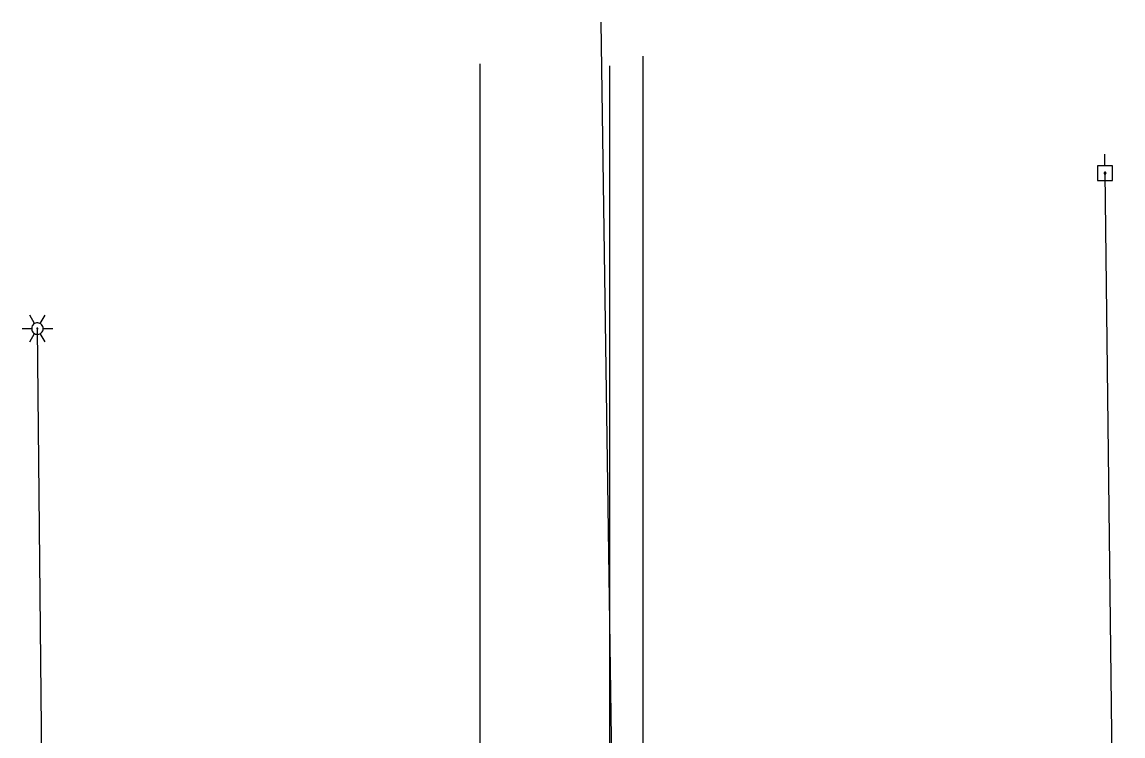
# Model space of a CAD drawing. Extents: x 596028 to 606371, y 330010 to 403088.
# Drawn here: x 603213.6 to 603486.7, y 387919.8 to 388096.9 of the extents above; entities that cross this region are included whole.
import ezdxf

# ---------------------------------------------------------------- set-up
doc = ezdxf.new("R2010")
doc.units = 0
for name, color, linetype in [('E_LTG', 7, 'Continuous'), ('E_UTL_EPowerPole', 7, 'Continuous'), ('E_UTL_Overhead', 7, 'Continuous'), ('E_UTL_T_UG', 7, 'Continuous'), ('E_UTL_TV_UG', 7, 'Continuous')]:
    doc.layers.add(name, color=color, linetype=linetype)

msp = doc.modelspace()

# ---------------------------------------------------------------- linework, layer by layer
at = {"layer": 'E_LTG'}
for points in [[(603216.73, 388022.08), (603215.54, 388024.14)], [(603218.88, 388020.84), (603218.85, 388021.11), (603218.77, 388021.37), (603218.65, 388021.61), (603218.48, 388021.83), (603218.28, 388022.01), (603218.04, 388022.14), (603217.79, 388022.23), (603217.52, 388022.27), (603217.24, 388022.26), (603216.98, 388022.19), (603216.73, 388022.08), (603216.51, 388021.92), (603216.32, 388021.73), (603216.18, 388021.5), (603216.08, 388021.24), (603216.03, 388020.98), (603216.03, 388020.71), (603216.08, 388020.44), (603216.18, 388020.19), (603216.32, 388019.96), (603216.51, 388019.76), (603216.73, 388019.6), (603216.98, 388019.49), (603217.24, 388019.43), (603217.52, 388019.41), (603217.79, 388019.45), (603218.04, 388019.54), (603218.28, 388019.68), (603218.48, 388019.86), (603218.65, 388020.07), (603218.77, 388020.31), (603218.85, 388020.57), (603218.88, 388020.84)], [(603218.88, 388020.84), (603218.85, 388021.11), (603218.77, 388021.37), (603218.65, 388021.61), (603218.48, 388021.83), (603218.28, 388022.01), (603218.04, 388022.14), (603217.79, 388022.23), (603217.52, 388022.27), (603217.24, 388022.26), (603216.98, 388022.19), (603216.73, 388022.08), (603216.51, 388021.92), (603216.32, 388021.73), (603216.18, 388021.5), (603216.08, 388021.24), (603216.03, 388020.98), (603216.03, 388020.71), (603216.08, 388020.44), (603216.18, 388020.19), (603216.32, 388019.96), (603216.51, 388019.76), (603216.73, 388019.6), (603216.98, 388019.49), (603217.24, 388019.43), (603217.52, 388019.41), (603217.79, 388019.45), (603218.04, 388019.54), (603218.28, 388019.68), (603218.48, 388019.86), (603218.65, 388020.07), (603218.77, 388020.31), (603218.85, 388020.57), (603218.88, 388020.84)], [(603218.88, 388020.84), (603218.85, 388021.11), (603218.77, 388021.37), (603218.65, 388021.61), (603218.48, 388021.83), (603218.28, 388022.01), (603218.04, 388022.14), (603217.79, 388022.23), (603217.52, 388022.27), (603217.24, 388022.26), (603216.98, 388022.19), (603216.73, 388022.08), (603216.51, 388021.92), (603216.32, 388021.73), (603216.18, 388021.5), (603216.08, 388021.24), (603216.03, 388020.98), (603216.03, 388020.71), (603216.08, 388020.44), (603216.18, 388020.19), (603216.32, 388019.96), (603216.51, 388019.76), (603216.73, 388019.6), (603216.98, 388019.49), (603217.24, 388019.43), (603217.52, 388019.41), (603217.79, 388019.45), (603218.04, 388019.54), (603218.28, 388019.68), (603218.48, 388019.86), (603218.65, 388020.07), (603218.77, 388020.31), (603218.85, 388020.57), (603218.88, 388020.84)], [(603218.16, 388022.08), (603219.35, 388024.14)], [(603213.64, 388020.84), (603216.02, 388020.84)], [(603215.54, 388017.54), (603216.73, 388019.6)], [(603217.57, 388020.84), (603217.57, 388020.86), (603217.56, 388020.89), (603217.55, 388020.91), (603217.53, 388020.92), (603217.52, 388020.94), (603217.5, 388020.95), (603217.48, 388020.96), (603217.45, 388020.96), (603217.43, 388020.96), (603217.41, 388020.95), (603217.39, 388020.95), (603217.37, 388020.93), (603217.35, 388020.92), (603217.34, 388020.9), (603217.33, 388020.88), (603217.33, 388020.85), (603217.33, 388020.83), (603217.33, 388020.81), (603217.34, 388020.79), (603217.35, 388020.77), (603217.37, 388020.75), (603217.39, 388020.74), (603217.41, 388020.73), (603217.43, 388020.72), (603217.45, 388020.72), (603217.48, 388020.73), (603217.5, 388020.73), (603217.52, 388020.74), (603217.53, 388020.76), (603217.55, 388020.78), (603217.56, 388020.8), (603217.57, 388020.82), (603217.57, 388020.84)], [(603219.35, 388017.54), (603218.16, 388019.6)], [(603218.88, 388020.84), (603221.26, 388020.84)]]:
    msp.add_lwpolyline(points, dxfattribs=at)
at = {"layer": 'E_UTL_EPowerPole'}
for points in [[(603482.18, 388061.22), (603482.18, 388064.13)], [(603484.02, 388061.22), (603480.33, 388061.22)], [(603480.33, 388061.22), (603480.33, 388057.53)], [(603484.02, 388057.53), (603484.02, 388061.22)], [(603482.45, 388059.38), (603482.44, 388059.43), (603482.43, 388059.47), (603482.41, 388059.51), (603482.38, 388059.55), (603482.35, 388059.57), (603482.31, 388059.6), (603482.27, 388059.61), (603482.22, 388059.62), (603482.18, 388059.62), (603482.13, 388059.61), (603482.09, 388059.59), (603482.05, 388059.56), (603482.02, 388059.53), (603482, 388059.49), (603481.98, 388059.45), (603481.97, 388059.4), (603481.97, 388059.36), (603481.98, 388059.31), (603482, 388059.27), (603482.02, 388059.23), (603482.05, 388059.2), (603482.09, 388059.17), (603482.13, 388059.16), (603482.18, 388059.14), (603482.22, 388059.14), (603482.27, 388059.15), (603482.31, 388059.16), (603482.35, 388059.19), (603482.38, 388059.22), (603482.41, 388059.25), (603482.43, 388059.29), (603482.44, 388059.34), (603482.45, 388059.38)], [(603480.33, 388057.53), (603484.02, 388057.53)]]:
    msp.add_lwpolyline(points, dxfattribs=at)
at = {"layer": 'E_UTL_Overhead'}
for p, q in [((603486.66, 387697.32), (603482.21, 388059.38)), ((603218.92, 387874.85), (603217.45, 388020.84))]:
    msp.add_line(p, q, dxfattribs=at)
at = {"layer": 'E_UTL_T_UG'}
for points in [[(603367.7, 387745.91), (603367.7, 388088.37)], [(603327.27, 387743.95), (603327.27, 388086.48)], [(603359.41, 387743.38), (603359.41, 388086.02)]]:
    msp.add_lwpolyline(points, dxfattribs=at)
at = {"layer": 'E_UTL_TV_UG'}
msp.add_line((603362.3, 387746.73), (603357.28, 388096.86), dxfattribs=at)

doc.saveas('drawing.dxf')
